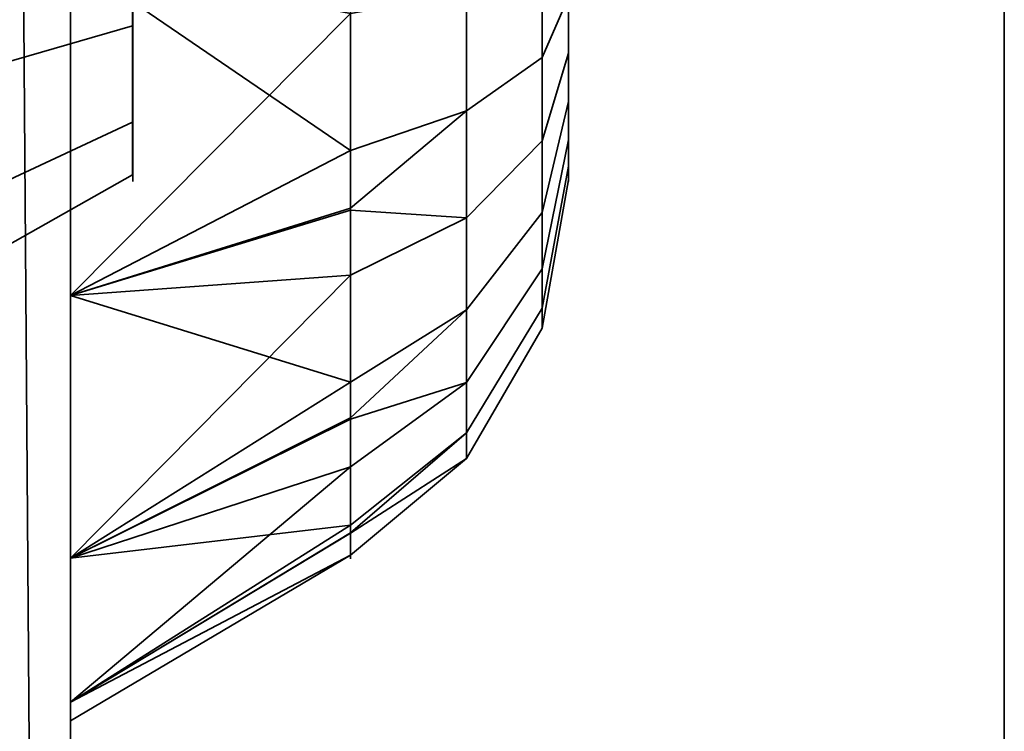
# Model space of a CAD drawing. Header units: millimetres. Extents: x -503 to 6703, y -110 to 249.
# Tile 620 of 656: x 2585.42 to 2587, y -12.98 to -11.84. Entities that reach past the tile are written whole.
import ezdxf

# ---------------------------------------------------------------- set-up
doc = ezdxf.new("R2010")
doc.units = ezdxf.units.MM
doc.layers.add('151', color=7, linetype='Continuous', true_color=0xffffff)

# ---------------------------------------------------------------- blocks, each defined once
blk = doc.blocks.new('UG_SURFACE_248')
at = {"layer": '151', "color": 252, "linetype": 'Continuous', "lineweight": 35}
for points in [[(2584.8, -22.0201, 980), (2584.8, -1.6, 980), (2585.5, -1.6, 980), (2585.5, -22.0201, 980)], [(2585.5, -11.1779, 983.7008), (2585.5, -11.7428, 983.6414), (2585.5, -22.0201, 980), (2585.5, -1.6, 980)], [(2585.3548, -2.3881, 1164.1217), (2585.5, -1.659, 1164.436), (2585.5, -22.0201, 1172.0912)], [(2585.5, -22.0201, 997.9088), (2585.5, -1.659, 1005.5641), (2585.3548, -2.3881, 1005.8782)], [(2585.5, -9.283, 994.683), (2585.5, -8.7428, 994.8586), (2585.5, -1.659, 1005.5641), (2585.5, -22.0201, 997.9088)], [(2585.5, -22.0201, 1172.0912), (2585.5, -1.659, 1164.436), (2585.5, -3, 1165)], [(2585.5, -22.0201, 1172.0912), (2585.3863, -22.2146, 1171.5738), (2585.3548, -2.3881, 1164.1217)], [(2585.3548, -2.3881, 1005.8782), (2585.3863, -22.2146, 998.4262), (2585.5, -22.0201, 997.9088)], [(2585.5, -22.0201, 1190.0001), (2585.5, -3, 1165), (2585.5, -9.7051, 1175.6971)], [(2585.5, -3, 1165), (2585.5, -22.0201, 1190.0001), (2585.5, -22.0201, 1172.0912)], [(2585.5, -22.0201, 1190.0001), (2585.5, -5, 1190.0001), (2584.8, -5, 1190.0001), (2584.8, -22.0201, 1190.0001)], [(2585.5, -5, 1190.0001), (2585.5, -22.0201, 1190.0001), (2585.5, -11.7428, 1186.3586), (2585.5, -11.1779, 1186.2992)], [(2585.5, -12.7051, 985.8029), (2585.5, -7.686, 992.4849), (2585.5, -8.1779, 992.2009)], [(2585.5, -7.686, 992.4849), (2585.5, -12.7051, 985.8029), (2585.5, -12.283, 986.183)], [(2585.5, -12.283, 986.183), (2585.5, -11.7428, 986.3585), (2585.5, -7.686, 992.4849)], [(2585.5, -8.1779, 992.2009), (2585.5, -8.7428, 992.1415), (2585.5, -12.7051, 985.8029)], [(2585.5, -12.7051, 985.8029), (2585.5, -8.7428, 992.1415), (2585.5, -9.283, 992.317)], [(2585.5, -11.7428, 1183.6414), (2585.5, -12.283, 1183.817), (2585.5, -9.283, 1177.683)], [(2585.5, -22.0201, 997.9088), (2585.5, -9.7051, 994.3029), (2585.5, -9.283, 994.683)], [(2585.5, -9.7051, 1177.303), (2585.5, -9.283, 1177.683), (2585.5, -12.283, 1183.817)], [(2585.5, -12.7051, 985.8029), (2585.5, -9.283, 992.317), (2585.5, -9.7051, 992.6971), (2585.5, -22.0201, 980)], [(2585.5, -22.0201, 1190.0001), (2585.5, -9.7051, 1175.6971), (2585.5, -9.9362, 1176.216)], [(2585.5, -9.9362, 1176.784), (2585.5, -9.7051, 1177.303), (2585.5, -12.283, 1183.817)], [(2585.5, -22.0201, 980), (2585.5, -9.7051, 992.6971), (2585.5, -9.9362, 993.216)], [(2585.5, -9.9362, 993.784), (2585.5, -9.7051, 994.3029), (2585.5, -22.0201, 997.9088)], [(2585.5, -12.283, 1183.817), (2585.5, -9.9362, 1176.216), (2585.5, -9.966, 1176.5)], [(2585.5, -9.9362, 1176.216), (2585.5, -12.283, 1183.817), (2585.5, -12.7051, 1184.1971), (2585.5, -22.0201, 1190.0001)], [(2585.5, -9.966, 1176.5), (2585.5, -9.9362, 1176.784), (2585.5, -12.283, 1183.817)], [(2585.5, -22.0201, 997.9088), (2585.5, -22.0201, 980), (2585.5, -9.9362, 993.216), (2585.5, -9.966, 993.5)], [(2585.5, -9.966, 993.5), (2585.5, -9.9362, 993.784), (2585.5, -22.0201, 997.9088)], [(2585.5999, -11.85, 985.433), (2585.5999, -11.6523, 985.4972), (2585.5999, -11.4455, 985.4755), (2585.5999, -11.6, 985)], [(2585.5999, -11.85, 1185.433), (2585.5999, -11.6523, 1185.4973), (2585.5999, -11.4455, 1185.4756), (2585.5999, -11.6, 1184.9999)], [(2585.5999, -11.6523, 984.5027), (2585.5999, -11.85, 984.567), (2585.5999, -12.0045, 984.7061), (2585.5999, -11.6, 985)], [(2585.5999, -12.0045, 984.7061), (2585.5999, -12.0891, 984.8961), (2585.5999, -12.0891, 985.104), (2585.5999, -11.6, 985)], [(2585.5999, -12.0891, 985.104), (2585.5999, -12.0045, 985.2939), (2585.5999, -11.85, 985.433), (2585.5999, -11.6, 985)], [(2585.5999, -11.6523, 1184.5027), (2585.5999, -11.85, 1184.567), (2585.5999, -12.0045, 1184.7061), (2585.5999, -11.6, 1184.9999)], [(2585.5999, -12.0045, 1184.7061), (2585.5999, -12.0891, 1184.896), (2585.5999, -12.0891, 1185.104), (2585.5999, -11.6, 1184.9999)], [(2585.5999, -12.0891, 1185.104), (2585.5999, -12.0045, 1185.2939), (2585.5999, -11.85, 1185.433), (2585.5999, -11.6, 1184.9999)], [(2586.1363, -11.6, 1184.0501), (2586.1363, -11.9864, 1184.1322), (2585.9499, -12.0499, 1183.9894), (2585.9499, -11.7119, 1183.9175)], [(2586.1363, -11.6, 984.05), (2586.1363, -11.9864, 984.1322), (2585.9499, -12.0499, 983.9894), (2585.9499, -11.7119, 983.9175)], [(2586.2577, -11.6, 1184.2606), (2586.2577, -11.9007, 1184.3245), (2586.1363, -11.9864, 1184.1322), (2586.1363, -11.6, 1184.0501)], [(2586.2577, -11.6, 984.2606), (2586.2577, -11.9007, 984.3245), (2586.1363, -11.9864, 984.1322), (2586.1363, -11.6, 984.05)], [(2586.2999, -11.6, 1184.5), (2586.2999, -11.8034, 1184.5433), (2586.2577, -11.9007, 1184.3245), (2586.2577, -11.6, 1184.2606)], [(2586.2999, -11.6, 984.5), (2586.2999, -11.8034, 984.5432), (2586.2577, -11.9007, 984.3245), (2586.2577, -11.6, 984.2606)], [(2586.2999, -11.704, 1185.4891), (2586.2999, -11.8939, 1185.4045), (2586.2999, -12.033, 1185.25), (2586.2999, -11.6, 1184.9999)], [(2586.2999, -12.033, 1185.25), (2586.2999, -12.0973, 1185.0523), (2586.2999, -12.0755, 1184.8454), (2586.2999, -11.6, 1184.9999)], [(2586.2999, -12.0755, 1184.8454), (2586.2999, -11.9716, 1184.6654), (2586.2999, -11.8034, 1184.5433), (2586.2999, -11.6, 1184.9999)], [(2586.2999, -11.704, 985.4891), (2586.2999, -11.8939, 985.4045), (2586.2999, -12.033, 985.25), (2586.2999, -11.6, 985)], [(2586.2999, -12.033, 985.25), (2586.2999, -12.0973, 985.0523), (2586.2999, -12.0755, 984.8455), (2586.2999, -11.6, 985)], [(2586.2999, -12.0755, 984.8455), (2586.2999, -11.9716, 984.6655), (2586.2999, -11.8034, 984.5432), (2586.2999, -11.6, 985)], [(2585.5999, -11.6523, 985.4972), (2585.5999, -11.85, 985.433), (2584.8, -12.0809, 985.833), (2584.8, -11.7005, 985.9566)], [(2585.5999, -11.85, 984.567), (2585.5999, -11.6523, 984.5027), (2584.8, -11.7005, 984.0434), (2584.8, -12.0809, 984.167)], [(2585.5999, -11.6523, 1185.4973), (2585.5999, -11.85, 1185.433), (2584.8, -12.0809, 1185.833), (2584.8, -11.7005, 1185.9566)], [(2585.5999, -11.85, 1184.567), (2585.5999, -11.6523, 1184.5027), (2584.8, -11.7005, 1184.0434), (2584.8, -12.0809, 1184.167)], [(2585.5, -11.7428, 1183.6414), (2585.9499, -11.7119, 1183.9175), (2585.9499, -12.0499, 1183.9894)], [(2585.5, -11.7428, 983.6414), (2585.9499, -11.7119, 983.9175), (2585.9499, -12.0499, 983.9894)], [(2586.2999, -11.8939, 1185.4045), (2586.2999, -11.704, 1185.4891), (2586.2577, -11.7537, 1185.7233), (2586.2577, -12.0346, 1185.5983)], [(2586.2999, -11.8939, 985.4045), (2586.2999, -11.704, 985.4891), (2586.2577, -11.7537, 985.7233), (2586.2577, -12.0346, 985.5982)], [(2585.5, -22.0201, 1190.0001), (2585.5, -12.283, 1186.183), (2585.5, -11.7428, 1186.3586)], [(2585.5, -22.0201, 980), (2585.5, -11.7428, 983.6414), (2585.5, -12.283, 983.817)], [(2585.9499, -12.0499, 1183.9894), (2585.5, -12.283, 1183.817), (2585.5, -11.7428, 1183.6414)], [(2585.9499, -11.83, 1186.082), (2585.5, -11.7428, 1186.3586), (2585.5, -12.283, 1186.183)], [(2585.9499, -12.0499, 983.9894), (2585.5, -12.283, 983.817), (2585.5, -11.7428, 983.6414)], [(2585.9499, -11.83, 986.082), (2585.5, -11.7428, 986.3585), (2585.5, -12.283, 986.183)], [(2586.2577, -12.0346, 1185.5983), (2586.2577, -11.7537, 1185.7233), (2586.1363, -11.7975, 1185.9292), (2586.1363, -12.1584, 1185.7685)], [(2586.2577, -12.0346, 985.5982), (2586.2577, -11.7537, 985.7233), (2586.1363, -11.7975, 985.9292), (2586.1363, -12.1584, 985.7685)], [(2586.1363, -12.1584, 1185.7685), (2586.1363, -11.7975, 1185.9292), (2585.9499, -11.83, 1186.082), (2585.9499, -12.1457, 1185.9415)], [(2586.1363, -12.1584, 985.7685), (2586.1363, -11.7975, 985.9292), (2585.9499, -11.83, 986.082), (2585.9499, -12.1457, 985.9415)], [(2586.2999, -11.8034, 1184.5433), (2586.2999, -11.9716, 1184.6654), (2586.2577, -12.1495, 1184.5052), (2586.2577, -11.9007, 1184.3245)], [(2586.2999, -11.8034, 984.5432), (2586.2999, -11.9716, 984.6655), (2586.2577, -12.1495, 984.5052), (2586.2577, -11.9007, 984.3245)], [(2585.5, -12.283, 1186.183), (2585.9499, -12.1457, 1185.9415), (2585.9499, -11.83, 1186.082)], [(2585.5, -12.283, 986.183), (2585.9499, -12.1457, 985.9415), (2585.9499, -11.83, 986.082)], [(2585.5999, -11.85, 985.433), (2585.5999, -12.0045, 985.2939), (2584.8, -12.3782, 985.5654), (2584.8, -12.0809, 985.833)], [(2585.5999, -12.0045, 984.7061), (2585.5999, -11.85, 984.567), (2584.8, -12.0809, 984.167), (2584.8, -12.3782, 984.4346)], [(2585.5999, -11.85, 1185.433), (2585.5999, -12.0045, 1185.2939), (2584.8, -12.3782, 1185.5654), (2584.8, -12.0809, 1185.833)], [(2585.5999, -12.0045, 1184.7061), (2585.5999, -11.85, 1184.567), (2584.8, -12.0809, 1184.167), (2584.8, -12.3782, 1184.4347)], [(2586.2577, -11.9007, 1184.3245), (2586.2577, -12.1495, 1184.5052), (2586.1363, -12.306, 1184.3643), (2586.1363, -11.9864, 1184.1322)], [(2586.2577, -11.9007, 984.3245), (2586.2577, -12.1495, 984.5052), (2586.1363, -12.306, 984.3643), (2586.1363, -11.9864, 984.1322)], [(2586.2999, -12.033, 1185.25), (2586.2999, -11.8939, 1185.4045), (2586.2577, -12.0346, 1185.5983), (2586.2577, -12.2404, 1185.3697)], [(2586.2999, -12.033, 985.25), (2586.2999, -11.8939, 985.4045), (2586.2577, -12.0346, 985.5982), (2586.2577, -12.2404, 985.3697)], [(2586.2999, -11.9716, 1184.6654), (2586.2999, -12.0755, 1184.8454), (2586.2577, -12.3032, 1184.7715), (2586.2577, -12.1495, 1184.5052)], [(2586.2999, -11.9716, 984.6655), (2586.2999, -12.0755, 984.8455), (2586.2577, -12.3032, 984.7715), (2586.2577, -12.1495, 984.5052)], [(2586.1363, -11.9864, 1184.1322), (2586.1363, -12.306, 1184.3643), (2585.9499, -12.4221, 1184.2598), (2585.9499, -12.1425, 1184.0566)], [(2585.9499, -12.1425, 1184.0566), (2585.9499, -12.0499, 1183.9894), (2586.1363, -11.9864, 1184.1322)], [(2586.1363, -11.9864, 984.1322), (2586.1363, -12.306, 984.3643), (2585.9499, -12.4221, 984.2598), (2585.9499, -12.1425, 984.0567)], [(2585.9499, -12.1425, 984.0567), (2585.9499, -12.0499, 983.9894), (2586.1363, -11.9864, 984.1322)], [(2585.5999, -12.0045, 985.2939), (2585.5999, -12.0891, 985.104), (2584.8, -12.5409, 985.2), (2584.8, -12.3782, 985.5654)], [(2585.5999, -12.0891, 984.8961), (2585.5999, -12.0045, 984.7061), (2584.8, -12.3782, 984.4346), (2584.8, -12.5409, 984.8)], [(2585.5999, -12.0045, 1185.2939), (2585.5999, -12.0891, 1185.104), (2584.8, -12.5409, 1185.2), (2584.8, -12.3782, 1185.5654)], [(2585.5999, -12.0891, 1184.896), (2585.5999, -12.0045, 1184.7061), (2584.8, -12.3782, 1184.4347), (2584.8, -12.5409, 1184.8)], [(2586.2577, -12.2404, 1185.3697), (2586.2577, -12.0346, 1185.5983), (2586.1363, -12.1584, 1185.7685), (2586.1363, -12.4227, 1185.475)], [(2586.2577, -12.2404, 985.3697), (2586.2577, -12.0346, 985.5982), (2586.1363, -12.1584, 985.7685), (2586.1363, -12.4227, 985.475)], [(2586.2999, -12.0973, 1185.0523), (2586.2999, -12.033, 1185.25), (2586.2577, -12.2404, 1185.3697), (2586.2577, -12.3354, 1185.0773)], [(2586.2999, -12.0973, 985.0523), (2586.2999, -12.033, 985.25), (2586.2577, -12.2404, 985.3697), (2586.2577, -12.3354, 985.0773)], [(2585.9499, -12.0499, 1183.9894), (2585.9499, -12.1425, 1184.0566), (2585.5, -12.283, 1183.817)], [(2585.9499, -12.0499, 983.9894), (2585.9499, -12.1425, 984.0567), (2585.5, -12.283, 983.817)], [(2586.2999, -12.0755, 1184.8454), (2586.2999, -12.0973, 1185.0523), (2586.2577, -12.3354, 1185.0773), (2586.2577, -12.3032, 1184.7715)], [(2586.2999, -12.0755, 984.8455), (2586.2999, -12.0973, 985.0523), (2586.2577, -12.3354, 985.0773), (2586.2577, -12.3032, 984.7715)], [(2585.5999, -12.0891, 985.104), (2585.5999, -12.0891, 984.8961), (2584.8, -12.5409, 984.8), (2584.8, -12.5409, 985.2)], [(2585.5999, -12.0891, 1185.104), (2585.5999, -12.0891, 1184.896), (2584.8, -12.5409, 1184.8), (2584.8, -12.5409, 1185.2)], [(2585.5, -12.283, 1183.817), (2585.9499, -12.1425, 1184.0566), (2585.9499, -12.4221, 1184.2598)], [(2585.5, -12.283, 983.817), (2585.9499, -12.1425, 984.0567), (2585.9499, -12.4221, 984.2598)], [(2585.9499, -12.2502, 1185.895), (2585.9499, -12.1457, 1185.9415), (2585.5, -12.283, 1186.183)], [(2585.9499, -12.2502, 985.895), (2585.9499, -12.1457, 985.9415), (2585.5, -12.283, 986.183)], [(2585.9499, -12.1457, 1185.9415), (2585.9499, -12.2502, 1185.895), (2586.1363, -12.1584, 1185.7685)], [(2585.9499, -12.1457, 985.9415), (2585.9499, -12.2502, 985.895), (2586.1363, -12.1584, 985.7685)], [(2586.1363, -12.4227, 1185.475), (2586.1363, -12.1584, 1185.7685), (2585.9499, -12.2502, 1185.895), (2585.9499, -12.4815, 1185.6381)], [(2586.1363, -12.4227, 985.475), (2586.1363, -12.1584, 985.7685), (2585.9499, -12.2502, 985.895), (2585.9499, -12.4815, 985.6381)], [(2586.2577, -12.1495, 1184.5052), (2586.2577, -12.3032, 1184.7715), (2586.1363, -12.5035, 1184.7064), (2586.1363, -12.306, 1184.3643)], [(2586.2577, -12.1495, 984.5052), (2586.2577, -12.3032, 984.7715), (2586.1363, -12.5035, 984.7065), (2586.1363, -12.306, 984.3643)], [(2586.2577, -12.3354, 1185.0773), (2586.2577, -12.2404, 1185.3697), (2586.1363, -12.4227, 1185.475), (2586.1363, -12.5447, 1185.0992)], [(2586.2577, -12.3354, 985.0773), (2586.2577, -12.2404, 985.3697), (2586.1363, -12.4227, 985.475), (2586.1363, -12.5447, 985.0993)], [(2585.5, -12.7051, 1185.8029), (2585.9499, -12.4815, 1185.6381), (2585.9499, -12.2502, 1185.895)], [(2585.9499, -12.2502, 1185.895), (2585.5, -12.283, 1186.183), (2585.5, -12.7051, 1185.8029)], [(2585.5, -12.7051, 985.8029), (2585.9499, -12.4815, 985.6381), (2585.9499, -12.2502, 985.895)], [(2585.9499, -12.2502, 985.895), (2585.5, -12.283, 986.183), (2585.5, -12.7051, 985.8029)], [(2585.5, -12.7051, 1185.8029), (2585.5, -12.283, 1186.183), (2585.5, -22.0201, 1190.0001)], [(2585.5, -12.283, 983.817), (2585.5, -12.7051, 984.1971), (2585.5, -22.0201, 980)], [(2585.9499, -12.4221, 1184.2598), (2585.5, -12.7051, 1184.1971), (2585.5, -12.283, 1183.817)], [(2585.9499, -12.4221, 984.2598), (2585.5, -12.7051, 984.1971), (2585.5, -12.283, 983.817)], [(2586.2577, -12.3032, 1184.7715), (2586.2577, -12.3354, 1185.0773), (2586.1363, -12.5447, 1185.0992), (2586.1363, -12.5035, 1184.7064)], [(2586.2577, -12.3032, 984.7715), (2586.2577, -12.3354, 985.0773), (2586.1363, -12.5447, 985.0993), (2586.1363, -12.5035, 984.7065)], [(2586.1363, -12.306, 1184.3643), (2586.1363, -12.5035, 1184.7064), (2585.9499, -12.6521, 1184.6582), (2585.9499, -12.4793, 1184.3588)], [(2585.9499, -12.4793, 1184.3588), (2585.9499, -12.4221, 1184.2598), (2586.1363, -12.306, 1184.3643)], [(2586.1363, -12.306, 984.3643), (2586.1363, -12.5035, 984.7065), (2585.9499, -12.6521, 984.6582), (2585.9499, -12.4793, 984.3588)], [(2585.9499, -12.4793, 984.3588), (2585.9499, -12.4221, 984.2598), (2586.1363, -12.306, 984.3643)], [(2585.9499, -12.4221, 1184.2598), (2585.9499, -12.4793, 1184.3588), (2585.5, -12.7051, 1184.1971)], [(2585.9499, -12.4221, 984.2598), (2585.9499, -12.4793, 984.3588), (2585.5, -12.7051, 984.1971)], [(2586.1363, -12.5447, 1185.0992), (2586.1363, -12.4227, 1185.475), (2585.9499, -12.558, 1185.5531), (2585.9499, -12.6648, 1185.2244)], [(2585.9499, -12.4815, 1185.6381), (2585.9499, -12.558, 1185.5531), (2586.1363, -12.4227, 1185.475)], [(2586.1363, -12.5447, 985.0993), (2586.1363, -12.4227, 985.475), (2585.9499, -12.558, 985.5531), (2585.9499, -12.6648, 985.2244)], [(2585.9499, -12.4815, 985.6381), (2585.9499, -12.558, 985.5531), (2586.1363, -12.4227, 985.475)], [(2585.5, -12.7051, 1184.1971), (2585.9499, -12.4793, 1184.3588), (2585.9499, -12.6521, 1184.6582)], [(2585.5, -12.7051, 984.1971), (2585.9499, -12.4793, 984.3588), (2585.9499, -12.6521, 984.6582)], [(2585.9499, -12.558, 1185.5531), (2585.9499, -12.4815, 1185.6381), (2585.5, -12.7051, 1185.8029)], [(2585.9499, -12.558, 985.5531), (2585.9499, -12.4815, 985.6381), (2585.5, -12.7051, 985.8029)], [(2586.1363, -12.5035, 1184.7064), (2586.1363, -12.5447, 1185.0992), (2585.9499, -12.7002, 1185.1156), (2585.9499, -12.664, 1184.7719)], [(2585.9499, -12.664, 1184.7719), (2585.9499, -12.6521, 1184.6582), (2586.1363, -12.5035, 1184.7064)], [(2586.1363, -12.5035, 984.7065), (2586.1363, -12.5447, 985.0993), (2585.9499, -12.7002, 985.1156), (2585.9499, -12.664, 984.7719)], [(2585.9499, -12.664, 984.7719), (2585.9499, -12.6521, 984.6582), (2586.1363, -12.5035, 984.7065)], [(2585.9499, -12.6648, 1185.2244), (2585.9499, -12.7002, 1185.1156), (2586.1363, -12.5447, 1185.0992)], [(2585.9499, -12.6648, 985.2244), (2585.9499, -12.7002, 985.1156), (2586.1363, -12.5447, 985.0993)], [(2585.5, -12.9362, 1185.284), (2585.9499, -12.6648, 1185.2244), (2585.9499, -12.558, 1185.5531)], [(2585.9499, -12.558, 1185.5531), (2585.5, -12.7051, 1185.8029), (2585.5, -12.9362, 1185.284)], [(2585.5, -12.9362, 985.284), (2585.9499, -12.6648, 985.2244), (2585.9499, -12.558, 985.5531)], [(2585.9499, -12.558, 985.5531), (2585.5, -12.7051, 985.8029), (2585.5, -12.9362, 985.284)], [(2585.9499, -12.6521, 1184.6582), (2585.5, -12.9362, 1184.716), (2585.5, -12.7051, 1184.1971)], [(2585.9499, -12.6521, 1184.6582), (2585.9499, -12.664, 1184.7719), (2585.5, -12.9362, 1184.716)], [(2585.9499, -12.6521, 984.6582), (2585.5, -12.9362, 984.716), (2585.5, -12.7051, 984.1971)], [(2585.9499, -12.6521, 984.6582), (2585.9499, -12.664, 984.7719), (2585.5, -12.9362, 984.716)], [(2585.5, -12.966, 1184.9999), (2585.5, -12.9362, 1184.716), (2585.9499, -12.664, 1184.7719), (2585.9499, -12.7002, 1185.1156)], [(2585.5, -12.966, 985), (2585.5, -12.9362, 984.716), (2585.9499, -12.664, 984.7719), (2585.9499, -12.7002, 985.1156)], [(2585.9499, -12.7002, 1185.1156), (2585.9499, -12.6648, 1185.2244), (2585.5, -12.9362, 1185.284)], [(2585.9499, -12.7002, 985.1156), (2585.9499, -12.6648, 985.2244), (2585.5, -12.9362, 985.284)], [(2585.9499, -12.7002, 1185.1156), (2585.5, -12.9362, 1185.284), (2585.5, -12.966, 1184.9999)], [(2585.9499, -12.7002, 985.1156), (2585.5, -12.9362, 985.284), (2585.5, -12.966, 985)], [(2585.5, -22.0201, 980), (2585.5, -12.9362, 985.284), (2585.5, -12.7051, 985.8029)], [(2585.5, -22.0201, 1190.0001), (2585.5, -12.7051, 1184.1971), (2585.5, -12.9362, 1184.716)], [(2585.5, -22.0201, 980), (2585.5, -12.7051, 984.1971), (2585.5, -12.9362, 984.716)], [(2585.5, -12.9362, 1185.284), (2585.5, -12.7051, 1185.8029), (2585.5, -22.0201, 1190.0001)], [(2585.5, -22.0201, 1190.0001), (2585.5, -12.9362, 1184.716), (2585.5, -12.966, 1184.9999)], [(2585.5, -12.966, 1184.9999), (2585.5, -12.9362, 1185.284), (2585.5, -22.0201, 1190.0001)], [(2585.5, -22.0201, 980), (2585.5, -12.9362, 984.716), (2585.5, -12.966, 985)], [(2585.5, -12.966, 985), (2585.5, -12.9362, 985.284), (2585.5, -22.0201, 980)]]:
    blk.add_3dface(points, dxfattribs=at)
blk = doc.blocks.new('UG_SURFACE_284')
at = {"layer": '151', "color": 252, "linetype": 'Continuous', "lineweight": 35}
for points in [[(2585.5, 62.62, 2021.75), (2585.5, 62.62, -7.75), (2585.5, -26.22, -7.75), (2585.5, -26.22, 2021.75)], [(2586.9999, -26.22, 2020.2501), (2586.9999, 62.62, 2020.2501), (2585.5, 62.62, 2021.75), (2585.5, -26.22, 2021.75)], [(2586.9999, 62.62, -7.75), (2586.9999, -26.22, -7.75), (2585.5, -26.22, -7.75), (2585.5, 62.62, -7.75)], [(2586.9999, 62.62, 2020.2501), (2586.9999, -26.22, 2020.2501), (2586.9999, -26.22, -7.75), (2586.9999, 62.62, -7.75)]]:
    blk.add_3dface(points, dxfattribs=at)
blk = doc.blocks.new('UG_SURFACE_285')
at = {"layer": '151', "color": 252, "linetype": 'Continuous', "lineweight": 35}
for points in [[(2585.5, 62.62, 2021.75), (2585.5, 62.62, -7.75), (2585.5, -26.22, -7.75), (2585.5, -26.22, 2021.75)], [(2586.9999, -26.22, 2020.2501), (2586.9999, 62.62, 2020.2501), (2585.5, 62.62, 2021.75), (2585.5, -26.22, 2021.75)], [(2586.9999, 62.62, -7.75), (2586.9999, -26.22, -7.75), (2585.5, -26.22, -7.75), (2585.5, 62.62, -7.75)], [(2586.9999, 62.62, 2020.2501), (2586.9999, -26.22, 2020.2501), (2586.9999, -26.22, -7.75), (2586.9999, 62.62, -7.75)]]:
    blk.add_3dface(points, dxfattribs=at)
blk = doc.blocks.new('UG_SURFACE_286')
at = {"layer": '151', "color": 252, "linetype": 'Continuous', "lineweight": 35}
for points in [[(2585.5, -26.22, 2021.75), (3414.5, -26.22, 2021.75), (3414.5, 62.62, 2021.75), (2585.5, 62.62, 2021.75)], [(2586.9999, 62.62, 2020.2501), (2586.9999, -26.22, 2020.2501), (2585.5, -26.22, 2021.75), (2585.5, 62.62, 2021.75)], [(2586.9999, -26.22, 2020.2501), (2586.9999, 62.62, 2020.2501), (3413.0001, 62.62, 2020.2501), (3413.0001, -26.22, 2020.2501)], [(2532.0001, -9.3, 2075.2499), (2532.0001, -26.22, 2075.2499), (3467.9999, -26.22, 2075.2499), (3467.9999, -9.3, 2075.2499)], [(2533.5, -9.3, 2073.75), (3466.5, -9.3, 2073.75), (3466.5, -26.22, 2073.75), (2533.5, -26.22, 2073.75)]]:
    blk.add_3dface(points, dxfattribs=at)
blk = doc.blocks.new('UG_SURFACE_291')
at = {"layer": '151', "color": 252, "linetype": 'Continuous', "lineweight": 35}
for points in [[(2584.8, -22.0201, 980), (2584.8, -1.6, 980), (2585.5, -1.6, 980), (2585.5, -22.0201, 980)], [(2585.5, -11.1779, 983.7008), (2585.5, -11.7428, 983.6414), (2585.5, -22.0201, 980), (2585.5, -1.6, 980)], [(2585.3548, -2.3881, 1164.1217), (2585.5, -1.659, 1164.436), (2585.5, -22.0201, 1172.0912)], [(2585.5, -22.0201, 997.9088), (2585.5, -1.659, 1005.5641), (2585.3548, -2.3881, 1005.8782)], [(2585.5, -9.283, 994.683), (2585.5, -8.7428, 994.8586), (2585.5, -1.659, 1005.5641), (2585.5, -22.0201, 997.9088)], [(2585.5, -22.0201, 1172.0912), (2585.5, -1.659, 1164.436), (2585.5, -3, 1165)], [(2585.5, -22.0201, 1172.0912), (2585.3863, -22.2146, 1171.5738), (2585.3548, -2.3881, 1164.1217)], [(2585.3548, -2.3881, 1005.8782), (2585.3863, -22.2146, 998.4262), (2585.5, -22.0201, 997.9088)], [(2585.5, -22.0201, 1190.0001), (2585.5, -3, 1165), (2585.5, -9.7051, 1175.6971)], [(2585.5, -3, 1165), (2585.5, -22.0201, 1190.0001), (2585.5, -22.0201, 1172.0912)], [(2585.5, -22.0201, 1190.0001), (2585.5, -5, 1190.0001), (2584.8, -5, 1190.0001), (2584.8, -22.0201, 1190.0001)], [(2585.5, -5, 1190.0001), (2585.5, -22.0201, 1190.0001), (2585.5, -11.7428, 1186.3586), (2585.5, -11.1779, 1186.2992)], [(2585.5, -12.7051, 985.8029), (2585.5, -7.686, 992.4849), (2585.5, -8.1779, 992.2009)], [(2585.5, -7.686, 992.4849), (2585.5, -12.7051, 985.8029), (2585.5, -12.283, 986.183)], [(2585.5, -12.283, 986.183), (2585.5, -11.7428, 986.3585), (2585.5, -7.686, 992.4849)], [(2585.5, -8.1779, 992.2009), (2585.5, -8.7428, 992.1415), (2585.5, -12.7051, 985.8029)], [(2585.5, -12.7051, 985.8029), (2585.5, -8.7428, 992.1415), (2585.5, -9.283, 992.317)], [(2585.5, -11.7428, 1183.6414), (2585.5, -12.283, 1183.817), (2585.5, -9.283, 1177.683)], [(2585.5, -22.0201, 997.9088), (2585.5, -9.7051, 994.3029), (2585.5, -9.283, 994.683)], [(2585.5, -9.7051, 1177.303), (2585.5, -9.283, 1177.683), (2585.5, -12.283, 1183.817)], [(2585.5, -12.7051, 985.8029), (2585.5, -9.283, 992.317), (2585.5, -9.7051, 992.6971), (2585.5, -22.0201, 980)], [(2585.5, -22.0201, 1190.0001), (2585.5, -9.7051, 1175.6971), (2585.5, -9.9362, 1176.216)], [(2585.5, -9.9362, 1176.784), (2585.5, -9.7051, 1177.303), (2585.5, -12.283, 1183.817)], [(2585.5, -22.0201, 980), (2585.5, -9.7051, 992.6971), (2585.5, -9.9362, 993.216)], [(2585.5, -9.9362, 993.784), (2585.5, -9.7051, 994.3029), (2585.5, -22.0201, 997.9088)], [(2585.5, -12.283, 1183.817), (2585.5, -9.9362, 1176.216), (2585.5, -9.966, 1176.5)], [(2585.5, -9.9362, 1176.216), (2585.5, -12.283, 1183.817), (2585.5, -12.7051, 1184.1971), (2585.5, -22.0201, 1190.0001)], [(2585.5, -9.966, 1176.5), (2585.5, -9.9362, 1176.784), (2585.5, -12.283, 1183.817)], [(2585.5, -22.0201, 997.9088), (2585.5, -22.0201, 980), (2585.5, -9.9362, 993.216), (2585.5, -9.966, 993.5)], [(2585.5, -9.966, 993.5), (2585.5, -9.9362, 993.784), (2585.5, -22.0201, 997.9088)], [(2585.5999, -11.85, 985.433), (2585.5999, -11.6523, 985.4972), (2585.5999, -11.4455, 985.4755), (2585.5999, -11.6, 985)], [(2585.5999, -11.85, 1185.433), (2585.5999, -11.6523, 1185.4973), (2585.5999, -11.4455, 1185.4756), (2585.5999, -11.6, 1184.9999)], [(2585.5999, -11.6523, 984.5027), (2585.5999, -11.85, 984.567), (2585.5999, -12.0045, 984.7061), (2585.5999, -11.6, 985)], [(2585.5999, -12.0045, 984.7061), (2585.5999, -12.0891, 984.8961), (2585.5999, -12.0891, 985.104), (2585.5999, -11.6, 985)], [(2585.5999, -12.0891, 985.104), (2585.5999, -12.0045, 985.2939), (2585.5999, -11.85, 985.433), (2585.5999, -11.6, 985)], [(2585.5999, -11.6523, 1184.5027), (2585.5999, -11.85, 1184.567), (2585.5999, -12.0045, 1184.7061), (2585.5999, -11.6, 1184.9999)], [(2585.5999, -12.0045, 1184.7061), (2585.5999, -12.0891, 1184.896), (2585.5999, -12.0891, 1185.104), (2585.5999, -11.6, 1184.9999)], [(2585.5999, -12.0891, 1185.104), (2585.5999, -12.0045, 1185.2939), (2585.5999, -11.85, 1185.433), (2585.5999, -11.6, 1184.9999)], [(2586.1363, -11.6, 1184.0501), (2586.1363, -11.9864, 1184.1322), (2585.9499, -12.0499, 1183.9894), (2585.9499, -11.7119, 1183.9175)], [(2586.1363, -11.6, 984.05), (2586.1363, -11.9864, 984.1322), (2585.9499, -12.0499, 983.9894), (2585.9499, -11.7119, 983.9175)], [(2586.2577, -11.6, 1184.2606), (2586.2577, -11.9007, 1184.3245), (2586.1363, -11.9864, 1184.1322), (2586.1363, -11.6, 1184.0501)], [(2586.2577, -11.6, 984.2606), (2586.2577, -11.9007, 984.3245), (2586.1363, -11.9864, 984.1322), (2586.1363, -11.6, 984.05)], [(2586.2999, -11.6, 1184.5), (2586.2999, -11.8034, 1184.5433), (2586.2577, -11.9007, 1184.3245), (2586.2577, -11.6, 1184.2606)], [(2586.2999, -11.6, 984.5), (2586.2999, -11.8034, 984.5432), (2586.2577, -11.9007, 984.3245), (2586.2577, -11.6, 984.2606)], [(2586.2999, -11.704, 1185.4891), (2586.2999, -11.8939, 1185.4045), (2586.2999, -12.033, 1185.25), (2586.2999, -11.6, 1184.9999)], [(2586.2999, -12.033, 1185.25), (2586.2999, -12.0973, 1185.0523), (2586.2999, -12.0755, 1184.8454), (2586.2999, -11.6, 1184.9999)], [(2586.2999, -12.0755, 1184.8454), (2586.2999, -11.9716, 1184.6654), (2586.2999, -11.8034, 1184.5433), (2586.2999, -11.6, 1184.9999)], [(2586.2999, -11.704, 985.4891), (2586.2999, -11.8939, 985.4045), (2586.2999, -12.033, 985.25), (2586.2999, -11.6, 985)], [(2586.2999, -12.033, 985.25), (2586.2999, -12.0973, 985.0523), (2586.2999, -12.0755, 984.8455), (2586.2999, -11.6, 985)], [(2586.2999, -12.0755, 984.8455), (2586.2999, -11.9716, 984.6655), (2586.2999, -11.8034, 984.5432), (2586.2999, -11.6, 985)], [(2585.5999, -11.6523, 985.4972), (2585.5999, -11.85, 985.433), (2584.8, -12.0809, 985.833), (2584.8, -11.7005, 985.9566)], [(2585.5999, -11.85, 984.567), (2585.5999, -11.6523, 984.5027), (2584.8, -11.7005, 984.0434), (2584.8, -12.0809, 984.167)], [(2585.5999, -11.6523, 1185.4973), (2585.5999, -11.85, 1185.433), (2584.8, -12.0809, 1185.833), (2584.8, -11.7005, 1185.9566)], [(2585.5999, -11.85, 1184.567), (2585.5999, -11.6523, 1184.5027), (2584.8, -11.7005, 1184.0434), (2584.8, -12.0809, 1184.167)], [(2585.5, -11.7428, 1183.6414), (2585.9499, -11.7119, 1183.9175), (2585.9499, -12.0499, 1183.9894)], [(2585.5, -11.7428, 983.6414), (2585.9499, -11.7119, 983.9175), (2585.9499, -12.0499, 983.9894)], [(2586.2999, -11.8939, 1185.4045), (2586.2999, -11.704, 1185.4891), (2586.2577, -11.7537, 1185.7233), (2586.2577, -12.0346, 1185.5983)], [(2586.2999, -11.8939, 985.4045), (2586.2999, -11.704, 985.4891), (2586.2577, -11.7537, 985.7233), (2586.2577, -12.0346, 985.5982)], [(2585.5, -22.0201, 1190.0001), (2585.5, -12.283, 1186.183), (2585.5, -11.7428, 1186.3586)], [(2585.5, -22.0201, 980), (2585.5, -11.7428, 983.6414), (2585.5, -12.283, 983.817)], [(2585.9499, -12.0499, 1183.9894), (2585.5, -12.283, 1183.817), (2585.5, -11.7428, 1183.6414)], [(2585.9499, -11.83, 1186.082), (2585.5, -11.7428, 1186.3586), (2585.5, -12.283, 1186.183)], [(2585.9499, -12.0499, 983.9894), (2585.5, -12.283, 983.817), (2585.5, -11.7428, 983.6414)], [(2585.9499, -11.83, 986.082), (2585.5, -11.7428, 986.3585), (2585.5, -12.283, 986.183)], [(2586.2577, -12.0346, 1185.5983), (2586.2577, -11.7537, 1185.7233), (2586.1363, -11.7975, 1185.9292), (2586.1363, -12.1584, 1185.7685)], [(2586.2577, -12.0346, 985.5982), (2586.2577, -11.7537, 985.7233), (2586.1363, -11.7975, 985.9292), (2586.1363, -12.1584, 985.7685)], [(2586.1363, -12.1584, 1185.7685), (2586.1363, -11.7975, 1185.9292), (2585.9499, -11.83, 1186.082), (2585.9499, -12.1457, 1185.9415)], [(2586.1363, -12.1584, 985.7685), (2586.1363, -11.7975, 985.9292), (2585.9499, -11.83, 986.082), (2585.9499, -12.1457, 985.9415)], [(2586.2999, -11.8034, 1184.5433), (2586.2999, -11.9716, 1184.6654), (2586.2577, -12.1495, 1184.5052), (2586.2577, -11.9007, 1184.3245)], [(2586.2999, -11.8034, 984.5432), (2586.2999, -11.9716, 984.6655), (2586.2577, -12.1495, 984.5052), (2586.2577, -11.9007, 984.3245)], [(2585.5, -12.283, 1186.183), (2585.9499, -12.1457, 1185.9415), (2585.9499, -11.83, 1186.082)], [(2585.5, -12.283, 986.183), (2585.9499, -12.1457, 985.9415), (2585.9499, -11.83, 986.082)], [(2585.5999, -11.85, 985.433), (2585.5999, -12.0045, 985.2939), (2584.8, -12.3782, 985.5654), (2584.8, -12.0809, 985.833)], [(2585.5999, -12.0045, 984.7061), (2585.5999, -11.85, 984.567), (2584.8, -12.0809, 984.167), (2584.8, -12.3782, 984.4346)], [(2585.5999, -11.85, 1185.433), (2585.5999, -12.0045, 1185.2939), (2584.8, -12.3782, 1185.5654), (2584.8, -12.0809, 1185.833)], [(2585.5999, -12.0045, 1184.7061), (2585.5999, -11.85, 1184.567), (2584.8, -12.0809, 1184.167), (2584.8, -12.3782, 1184.4347)], [(2586.2577, -11.9007, 1184.3245), (2586.2577, -12.1495, 1184.5052), (2586.1363, -12.306, 1184.3643), (2586.1363, -11.9864, 1184.1322)], [(2586.2577, -11.9007, 984.3245), (2586.2577, -12.1495, 984.5052), (2586.1363, -12.306, 984.3643), (2586.1363, -11.9864, 984.1322)], [(2586.2999, -12.033, 1185.25), (2586.2999, -11.8939, 1185.4045), (2586.2577, -12.0346, 1185.5983), (2586.2577, -12.2404, 1185.3697)], [(2586.2999, -12.033, 985.25), (2586.2999, -11.8939, 985.4045), (2586.2577, -12.0346, 985.5982), (2586.2577, -12.2404, 985.3697)], [(2586.2999, -11.9716, 1184.6654), (2586.2999, -12.0755, 1184.8454), (2586.2577, -12.3032, 1184.7715), (2586.2577, -12.1495, 1184.5052)], [(2586.2999, -11.9716, 984.6655), (2586.2999, -12.0755, 984.8455), (2586.2577, -12.3032, 984.7715), (2586.2577, -12.1495, 984.5052)], [(2586.1363, -11.9864, 1184.1322), (2586.1363, -12.306, 1184.3643), (2585.9499, -12.4221, 1184.2598), (2585.9499, -12.1425, 1184.0566)], [(2585.9499, -12.1425, 1184.0566), (2585.9499, -12.0499, 1183.9894), (2586.1363, -11.9864, 1184.1322)], [(2586.1363, -11.9864, 984.1322), (2586.1363, -12.306, 984.3643), (2585.9499, -12.4221, 984.2598), (2585.9499, -12.1425, 984.0567)], [(2585.9499, -12.1425, 984.0567), (2585.9499, -12.0499, 983.9894), (2586.1363, -11.9864, 984.1322)], [(2585.5999, -12.0045, 985.2939), (2585.5999, -12.0891, 985.104), (2584.8, -12.5409, 985.2), (2584.8, -12.3782, 985.5654)], [(2585.5999, -12.0891, 984.8961), (2585.5999, -12.0045, 984.7061), (2584.8, -12.3782, 984.4346), (2584.8, -12.5409, 984.8)], [(2585.5999, -12.0045, 1185.2939), (2585.5999, -12.0891, 1185.104), (2584.8, -12.5409, 1185.2), (2584.8, -12.3782, 1185.5654)], [(2585.5999, -12.0891, 1184.896), (2585.5999, -12.0045, 1184.7061), (2584.8, -12.3782, 1184.4347), (2584.8, -12.5409, 1184.8)], [(2586.2577, -12.2404, 1185.3697), (2586.2577, -12.0346, 1185.5983), (2586.1363, -12.1584, 1185.7685), (2586.1363, -12.4227, 1185.475)], [(2586.2577, -12.2404, 985.3697), (2586.2577, -12.0346, 985.5982), (2586.1363, -12.1584, 985.7685), (2586.1363, -12.4227, 985.475)], [(2586.2999, -12.0973, 1185.0523), (2586.2999, -12.033, 1185.25), (2586.2577, -12.2404, 1185.3697), (2586.2577, -12.3354, 1185.0773)], [(2586.2999, -12.0973, 985.0523), (2586.2999, -12.033, 985.25), (2586.2577, -12.2404, 985.3697), (2586.2577, -12.3354, 985.0773)], [(2585.9499, -12.0499, 1183.9894), (2585.9499, -12.1425, 1184.0566), (2585.5, -12.283, 1183.817)], [(2585.9499, -12.0499, 983.9894), (2585.9499, -12.1425, 984.0567), (2585.5, -12.283, 983.817)], [(2586.2999, -12.0755, 1184.8454), (2586.2999, -12.0973, 1185.0523), (2586.2577, -12.3354, 1185.0773), (2586.2577, -12.3032, 1184.7715)], [(2586.2999, -12.0755, 984.8455), (2586.2999, -12.0973, 985.0523), (2586.2577, -12.3354, 985.0773), (2586.2577, -12.3032, 984.7715)], [(2585.5999, -12.0891, 985.104), (2585.5999, -12.0891, 984.8961), (2584.8, -12.5409, 984.8), (2584.8, -12.5409, 985.2)], [(2585.5999, -12.0891, 1185.104), (2585.5999, -12.0891, 1184.896), (2584.8, -12.5409, 1184.8), (2584.8, -12.5409, 1185.2)], [(2585.5, -12.283, 1183.817), (2585.9499, -12.1425, 1184.0566), (2585.9499, -12.4221, 1184.2598)], [(2585.5, -12.283, 983.817), (2585.9499, -12.1425, 984.0567), (2585.9499, -12.4221, 984.2598)], [(2585.9499, -12.2502, 1185.895), (2585.9499, -12.1457, 1185.9415), (2585.5, -12.283, 1186.183)], [(2585.9499, -12.2502, 985.895), (2585.9499, -12.1457, 985.9415), (2585.5, -12.283, 986.183)], [(2585.9499, -12.1457, 1185.9415), (2585.9499, -12.2502, 1185.895), (2586.1363, -12.1584, 1185.7685)], [(2585.9499, -12.1457, 985.9415), (2585.9499, -12.2502, 985.895), (2586.1363, -12.1584, 985.7685)], [(2586.1363, -12.4227, 1185.475), (2586.1363, -12.1584, 1185.7685), (2585.9499, -12.2502, 1185.895), (2585.9499, -12.4815, 1185.6381)], [(2586.1363, -12.4227, 985.475), (2586.1363, -12.1584, 985.7685), (2585.9499, -12.2502, 985.895), (2585.9499, -12.4815, 985.6381)], [(2586.2577, -12.1495, 1184.5052), (2586.2577, -12.3032, 1184.7715), (2586.1363, -12.5035, 1184.7064), (2586.1363, -12.306, 1184.3643)], [(2586.2577, -12.1495, 984.5052), (2586.2577, -12.3032, 984.7715), (2586.1363, -12.5035, 984.7065), (2586.1363, -12.306, 984.3643)], [(2586.2577, -12.3354, 1185.0773), (2586.2577, -12.2404, 1185.3697), (2586.1363, -12.4227, 1185.475), (2586.1363, -12.5447, 1185.0992)], [(2586.2577, -12.3354, 985.0773), (2586.2577, -12.2404, 985.3697), (2586.1363, -12.4227, 985.475), (2586.1363, -12.5447, 985.0993)], [(2585.5, -12.7051, 1185.8029), (2585.9499, -12.4815, 1185.6381), (2585.9499, -12.2502, 1185.895)], [(2585.9499, -12.2502, 1185.895), (2585.5, -12.283, 1186.183), (2585.5, -12.7051, 1185.8029)], [(2585.5, -12.7051, 985.8029), (2585.9499, -12.4815, 985.6381), (2585.9499, -12.2502, 985.895)], [(2585.9499, -12.2502, 985.895), (2585.5, -12.283, 986.183), (2585.5, -12.7051, 985.8029)], [(2585.5, -12.7051, 1185.8029), (2585.5, -12.283, 1186.183), (2585.5, -22.0201, 1190.0001)], [(2585.5, -12.283, 983.817), (2585.5, -12.7051, 984.1971), (2585.5, -22.0201, 980)], [(2585.9499, -12.4221, 1184.2598), (2585.5, -12.7051, 1184.1971), (2585.5, -12.283, 1183.817)], [(2585.9499, -12.4221, 984.2598), (2585.5, -12.7051, 984.1971), (2585.5, -12.283, 983.817)], [(2586.2577, -12.3032, 1184.7715), (2586.2577, -12.3354, 1185.0773), (2586.1363, -12.5447, 1185.0992), (2586.1363, -12.5035, 1184.7064)], [(2586.2577, -12.3032, 984.7715), (2586.2577, -12.3354, 985.0773), (2586.1363, -12.5447, 985.0993), (2586.1363, -12.5035, 984.7065)], [(2586.1363, -12.306, 1184.3643), (2586.1363, -12.5035, 1184.7064), (2585.9499, -12.6521, 1184.6582), (2585.9499, -12.4793, 1184.3588)], [(2585.9499, -12.4793, 1184.3588), (2585.9499, -12.4221, 1184.2598), (2586.1363, -12.306, 1184.3643)], [(2586.1363, -12.306, 984.3643), (2586.1363, -12.5035, 984.7065), (2585.9499, -12.6521, 984.6582), (2585.9499, -12.4793, 984.3588)], [(2585.9499, -12.4793, 984.3588), (2585.9499, -12.4221, 984.2598), (2586.1363, -12.306, 984.3643)], [(2585.9499, -12.4221, 1184.2598), (2585.9499, -12.4793, 1184.3588), (2585.5, -12.7051, 1184.1971)], [(2585.9499, -12.4221, 984.2598), (2585.9499, -12.4793, 984.3588), (2585.5, -12.7051, 984.1971)], [(2586.1363, -12.5447, 1185.0992), (2586.1363, -12.4227, 1185.475), (2585.9499, -12.558, 1185.5531), (2585.9499, -12.6648, 1185.2244)], [(2585.9499, -12.4815, 1185.6381), (2585.9499, -12.558, 1185.5531), (2586.1363, -12.4227, 1185.475)], [(2586.1363, -12.5447, 985.0993), (2586.1363, -12.4227, 985.475), (2585.9499, -12.558, 985.5531), (2585.9499, -12.6648, 985.2244)], [(2585.9499, -12.4815, 985.6381), (2585.9499, -12.558, 985.5531), (2586.1363, -12.4227, 985.475)], [(2585.5, -12.7051, 1184.1971), (2585.9499, -12.4793, 1184.3588), (2585.9499, -12.6521, 1184.6582)], [(2585.5, -12.7051, 984.1971), (2585.9499, -12.4793, 984.3588), (2585.9499, -12.6521, 984.6582)], [(2585.9499, -12.558, 1185.5531), (2585.9499, -12.4815, 1185.6381), (2585.5, -12.7051, 1185.8029)], [(2585.9499, -12.558, 985.5531), (2585.9499, -12.4815, 985.6381), (2585.5, -12.7051, 985.8029)], [(2586.1363, -12.5035, 1184.7064), (2586.1363, -12.5447, 1185.0992), (2585.9499, -12.7002, 1185.1156), (2585.9499, -12.664, 1184.7719)], [(2585.9499, -12.664, 1184.7719), (2585.9499, -12.6521, 1184.6582), (2586.1363, -12.5035, 1184.7064)], [(2586.1363, -12.5035, 984.7065), (2586.1363, -12.5447, 985.0993), (2585.9499, -12.7002, 985.1156), (2585.9499, -12.664, 984.7719)], [(2585.9499, -12.664, 984.7719), (2585.9499, -12.6521, 984.6582), (2586.1363, -12.5035, 984.7065)], [(2585.9499, -12.6648, 1185.2244), (2585.9499, -12.7002, 1185.1156), (2586.1363, -12.5447, 1185.0992)], [(2585.9499, -12.6648, 985.2244), (2585.9499, -12.7002, 985.1156), (2586.1363, -12.5447, 985.0993)], [(2585.5, -12.9362, 1185.284), (2585.9499, -12.6648, 1185.2244), (2585.9499, -12.558, 1185.5531)], [(2585.9499, -12.558, 1185.5531), (2585.5, -12.7051, 1185.8029), (2585.5, -12.9362, 1185.284)], [(2585.5, -12.9362, 985.284), (2585.9499, -12.6648, 985.2244), (2585.9499, -12.558, 985.5531)], [(2585.9499, -12.558, 985.5531), (2585.5, -12.7051, 985.8029), (2585.5, -12.9362, 985.284)], [(2585.9499, -12.6521, 1184.6582), (2585.5, -12.9362, 1184.716), (2585.5, -12.7051, 1184.1971)], [(2585.9499, -12.6521, 1184.6582), (2585.9499, -12.664, 1184.7719), (2585.5, -12.9362, 1184.716)], [(2585.9499, -12.6521, 984.6582), (2585.5, -12.9362, 984.716), (2585.5, -12.7051, 984.1971)], [(2585.9499, -12.6521, 984.6582), (2585.9499, -12.664, 984.7719), (2585.5, -12.9362, 984.716)], [(2585.5, -12.966, 1184.9999), (2585.5, -12.9362, 1184.716), (2585.9499, -12.664, 1184.7719), (2585.9499, -12.7002, 1185.1156)], [(2585.5, -12.966, 985), (2585.5, -12.9362, 984.716), (2585.9499, -12.664, 984.7719), (2585.9499, -12.7002, 985.1156)], [(2585.9499, -12.7002, 1185.1156), (2585.9499, -12.6648, 1185.2244), (2585.5, -12.9362, 1185.284)], [(2585.9499, -12.7002, 985.1156), (2585.9499, -12.6648, 985.2244), (2585.5, -12.9362, 985.284)], [(2585.9499, -12.7002, 1185.1156), (2585.5, -12.9362, 1185.284), (2585.5, -12.966, 1184.9999)], [(2585.9499, -12.7002, 985.1156), (2585.5, -12.9362, 985.284), (2585.5, -12.966, 985)], [(2585.5, -22.0201, 980), (2585.5, -12.9362, 985.284), (2585.5, -12.7051, 985.8029)], [(2585.5, -22.0201, 1190.0001), (2585.5, -12.7051, 1184.1971), (2585.5, -12.9362, 1184.716)], [(2585.5, -22.0201, 980), (2585.5, -12.7051, 984.1971), (2585.5, -12.9362, 984.716)], [(2585.5, -12.9362, 1185.284), (2585.5, -12.7051, 1185.8029), (2585.5, -22.0201, 1190.0001)], [(2585.5, -22.0201, 1190.0001), (2585.5, -12.9362, 1184.716), (2585.5, -12.966, 1184.9999)], [(2585.5, -12.966, 1184.9999), (2585.5, -12.9362, 1185.284), (2585.5, -22.0201, 1190.0001)], [(2585.5, -22.0201, 980), (2585.5, -12.9362, 984.716), (2585.5, -12.966, 985)], [(2585.5, -12.966, 985), (2585.5, -12.9362, 985.284), (2585.5, -22.0201, 980)]]:
    blk.add_3dface(points, dxfattribs=at)

msp = doc.modelspace()

# ---------------------------------------------------------------- linework, layer by layer
at = {"layer": '151', "color": 251, "linetype": 'Continuous', "lineweight": -3, "true_color": 0x636466}
for p, q in [((2585.5, 62.62, -7.75), (2585.5, -26.22, -7.75)), ((2585.5, -26.22, 2021.75), (2585.5, 62.62, 2021.75)), ((2585.5, -26.22, 2021.75), (2585.5, 62.62, 2021.75)), ((2585.5, 62.62, -7.75), (2585.5, -26.22, -7.75)), ((2585.5, -26.22, 2021.75), (2585.5, 62.62, 2021.75)), ((2585.5, -22.0201, 980), (2585.5, -1.6, 980)), ((2585.5, -22.0201, 980), (2585.5, -1.6, 980)), ((2585.5, -1.659, 1005.5641), (2585.5, -22.0201, 997.9088)), ((2585.5, -22.0201, 1172.0912), (2585.5, -1.659, 1164.4359)), ((2585.5, -22.0201, 1172.0912), (2585.5, -1.659, 1164.4359)), ((2585.5, -1.659, 1005.5641), (2585.5, -22.0201, 997.9088)), ((2585.5, -22.0201, 1190), (2585.5, -5, 1190)), ((2585.5, -22.0201, 1190), (2585.5, -5, 1190))]:
    msp.add_line(p, q, dxfattribs=at)
at = {"layer": '151', "color": 251, "linetype": 'Continuous', "lineweight": -3, "true_color": 0x636466, "extrusion": (-1, 0, 0)}
for centre, radius in [((11.6, 985, -2585.5), 1.366), ((11.6, 1185, -2585.5), 1.366), ((11.6, 1185, -2585.5), 1.366), ((11.6, 985, -2585.5), 1.366), ((11.6, 985, -2585.95), 1.1062), ((11.6, 985, -2585.95), 1.1062), ((11.6, 985, -2585.6), 0.5), ((11.6, 985, -2585.6), 0.5), ((11.6, 985, -2586.3), 0.5), ((11.6, 985, -2586.3), 0.5)]:
    msp.add_circle(centre, radius, dxfattribs=at)
at = {"layer": '151', "color": 251, "linetype": 'Continuous', "lineweight": -3, "true_color": 0x636466, "extrusion": (1, 0, 0)}
for centre, radius in [((-11.6, 1185, 2585.95), 1.1062), ((-11.6, 1185, 2585.95), 1.1062), ((-11.6, 1185, 2585.6), 0.5), ((-11.6, 1185, 2585.6), 0.5), ((-11.6, 1185, 2586.3), 0.5), ((-11.6, 1185, 2586.3), 0.5)]:
    msp.add_circle(centre, radius, dxfattribs=at)

# ---------------------------------------------------------------- block references
at = {"layer": '151', "color": 251, "linetype": 'Continuous', "lineweight": -3, "true_color": 0x636466}
for name in ['UG_SURFACE_284', 'UG_SURFACE_285', 'UG_SURFACE_286', 'UG_SURFACE_248', 'UG_SURFACE_291']:
    msp.add_blockref(name, (0, 0), dxfattribs=at)

doc.saveas('drawing.dxf')
